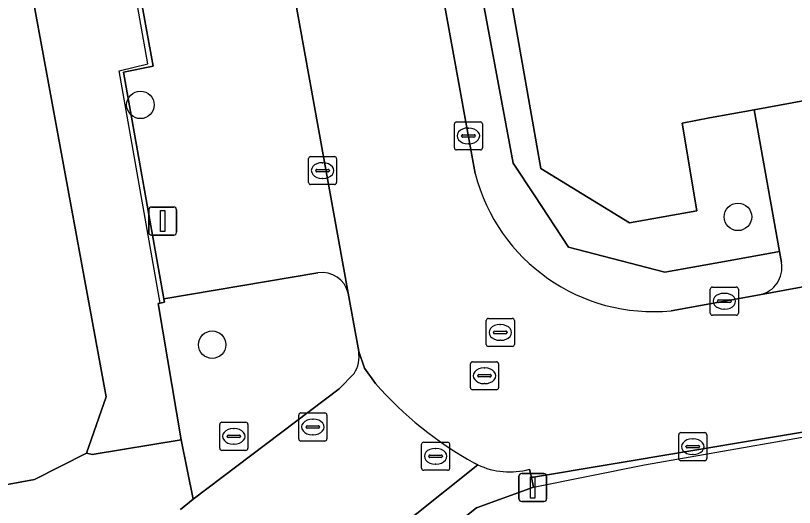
# Model space of a CAD drawing. Extents: x 157793 to 159380, y 380877 to 382313.
# Drawn here: x 158458.55 to 158486.3, y 381448 to 381465.53 of the extents above; entities that cross this region are included whole.
import ezdxf

# ---------------------------------------------------------------- set-up
doc = ezdxf.new("R2010")
doc.units = 0
for name, color, linetype in [('IMGEO_Boom', 7, 'Continuous'), ('IMGEO_Erf', 7, 'Continuous'), ('IMGEO_Groenvoorziening', 7, 'Continuous'), ('IMGEO_Kolk', 7, 'Continuous'), ('IMGEO_Lichtmast', 7, 'Continuous'), ('IMGEO_Muur', 7, 'Continuous'), ('IMGEO_Parkeervlak_open', 7, 'Continuous'), ('IMGEO_Rijbaan_lokaal_open', 7, 'Continuous'), ('IMGEO_Rioolput', 7, 'Continuous'), ('IMGEO_Voetpad_open', 7, 'Continuous')]:
    doc.layers.add(name, color=color, linetype=linetype)

msp = doc.modelspace()

# ---------------------------------------------------------------- linework, layer by layer
at = {"layer": 'IMGEO_Boom'}
for centre in [(158462.997, 381462.343), (158484.288, 381458.352), (158465.553, 381453.798)]:
    msp.add_circle(centre, 0.489, dxfattribs=at)
at = {"layer": 'IMGEO_Erf'}
msp.add_lwpolyline([(158440.515, 381445.553), (158459.22, 381448.998), (158461.076, 381449.936), (158461.782, 381451.943), (158458.501, 381469.78), (158459.455, 381471.215), (158458.154, 381478.676)], dxfattribs=at)
at = {"layer": 'IMGEO_Groenvoorziening'}
for points in [[(158498.033, 381478.134), (158475.778, 381474.121), (158474.829, 381473.929), (158476.342, 381465.339), (158477.261, 381460.078), (158480.421, 381458.144), (158482.824, 381458.563), (158482.296, 381461.698), (158483.271, 381461.877), (158484.862, 381462.169), (158495.629, 381464.147), (158500.423, 381465.027)], [(158484.862, 381462.169), (158483.271, 381461.877), (158482.296, 381461.698), (158482.824, 381458.563), (158480.421, 381458.144), (158477.261, 381460.078), (158476.342, 381465.339), (158474.829, 381473.929), (158473.787, 381473.718), (158474.512, 381469.806), (158474.8, 381468.248), (158474.951, 381467.43), (158475.37, 381465.169), (158476.278, 381460.267), (158477.045, 381459.102), (158478.248, 381457.275), (158481.686, 381456.385), (158484.144, 381456.824), (158485.769, 381457.114)]]:
    msp.add_lwpolyline(points, close=True, dxfattribs=at)
for points in [[(158469.321, 381456.357), (158463.831, 381455.433), (158463.853, 381455.31), (158463.697, 381455.282), (158463.627, 381455.27), (158464.449, 381450.402), (158464.88, 381448.294), (158470.083, 381452.219), (158470.614, 381452.773)], [(158470.775, 381453.551), (158470.405, 381455.632)]]:
    msp.add_lwpolyline(points, dxfattribs=at)
for centre, radius, start, end in [((158469.467, 381455.402), 0.966, 13.7565, 98.6928), ((158469.639, 381453.38), 1.148, 328.0703, 8.5461)]:
    msp.add_arc(centre, radius, start, end, dxfattribs=at)
at = {"layer": 'IMGEO_Kolk'}
for p, q in [((158474.184, 381460.812), (158474.184, 381461.664)), ((158474.259, 381461.738), (158475.111, 381461.738)), ((158474.672, 381461.518), (158474.697, 381461.518)), ((158475.185, 381461.664), (158475.185, 381460.812)), ((158474.443, 381461.232), (158474.443, 381461.244)), ((158474.881, 381461.195), (158474.483, 381461.195)), ((158474.486, 381461.281), (158474.884, 381461.281)), ((158474.927, 381461.244), (158474.927, 381461.232)), ((158474.695, 381460.958), (158474.67, 381460.958)), ((158475.111, 381460.738), (158474.259, 381460.738)), ((158468.987, 381459.577), (158468.987, 381460.429)), ((158469.062, 381460.503), (158469.914, 381460.503)), ((158469.988, 381460.429), (158469.988, 381459.577)), ((158469.475, 381460.283), (158469.5, 381460.283)), ((158469.246, 381459.997), (158469.246, 381460.009)), ((158469.684, 381459.96), (158469.286, 381459.96)), ((158469.289, 381460.046), (158469.687, 381460.046)), ((158469.73, 381460.009), (158469.73, 381459.997)), ((158469.498, 381459.723), (158469.473, 381459.723)), ((158469.914, 381459.503), (158469.062, 381459.503)), ((158483.301, 381454.922), (158483.301, 381455.774)), ((158483.376, 381455.848), (158484.228, 381455.848)), ((158484.302, 381455.774), (158484.302, 381454.922)), ((158483.603, 381455.391), (158484.001, 381455.391)), ((158483.789, 381455.628), (158483.814, 381455.628)), ((158483.56, 381455.342), (158483.56, 381455.354)), ((158483.998, 381455.305), (158483.6, 381455.305)), ((158484.044, 381455.354), (158484.044, 381455.342)), ((158484.228, 381454.848), (158483.376, 381454.848)), ((158483.812, 381455.068), (158483.787, 381455.068)), ((158482.252, 381450.662), (158483.104, 381450.662)), ((158482.177, 381449.736), (158482.177, 381450.588)), ((158482.665, 381450.442), (158482.69, 381450.442)), ((158483.178, 381450.588), (158483.178, 381449.736)), ((158482.436, 381450.156), (158482.436, 381450.168)), ((158482.874, 381450.119), (158482.476, 381450.119)), ((158482.479, 381450.205), (158482.877, 381450.205)), ((158482.92, 381450.168), (158482.92, 381450.156)), ((158482.688, 381449.882), (158482.663, 381449.882)), ((158483.104, 381449.662), (158482.252, 381449.662))]:
    msp.add_line(p, q, dxfattribs=at)
for points in [[(158474.184, 381460.812), (158474.184, 381461.664)], [(158474.259, 381461.738), (158475.111, 381461.738)], [(158475.185, 381461.664), (158475.185, 381460.812)], [(158475.111, 381460.738), (158474.259, 381460.738)], [(158468.987, 381459.577), (158468.987, 381460.429)], [(158469.062, 381460.503), (158469.914, 381460.503)], [(158469.988, 381460.429), (158469.988, 381459.577)], [(158469.914, 381459.503), (158469.062, 381459.503)], [(158483.301, 381454.922), (158483.301, 381455.774)], [(158483.376, 381455.848), (158484.228, 381455.848)], [(158484.302, 381455.774), (158484.302, 381454.922)], [(158484.228, 381454.848), (158483.376, 381454.848)], [(158482.252, 381450.662), (158483.104, 381450.662)], [(158482.177, 381449.736), (158482.177, 381450.588)], [(158483.178, 381450.588), (158483.178, 381449.736)], [(158483.104, 381449.662), (158482.252, 381449.662)]]:
    msp.add_lwpolyline(points, dxfattribs=at)
for centre, radius, start, end in [((158474.261, 381461.662), 0.0765, 91.552, 178.448), ((158474.261, 381461.662), 0.0765, 91.552, 178.448), ((158475.109, 381461.662), 0.0765, 1.552, 88.448), ((158475.109, 381461.662), 0.0765, 1.552, 88.448), ((158474.483, 381461.241), 0.0403, 85.8775, 175.7526), ((158474.48, 381461.231), 0.0366, 178.938, 274.7102), ((158474.884, 381461.238), 0.043, 264.8664, 352.4533), ((158474.888, 381461.243), 0.0386, 1.7309, 96.639), ((158474.261, 381460.814), 0.0765, 181.552, 268.448), ((158474.261, 381460.814), 0.0765, 181.552, 268.448), ((158475.109, 381460.814), 0.0765, 271.552, 358.448), ((158475.109, 381460.814), 0.0765, 271.552, 358.448), ((158469.064, 381460.427), 0.0765, 91.552, 178.448), ((158469.064, 381460.427), 0.0765, 91.552, 178.448), ((158469.912, 381460.427), 0.0765, 1.552, 88.448), ((158469.912, 381460.427), 0.0765, 1.552, 88.448), ((158469.286, 381460.006), 0.0403, 85.8775, 175.7526), ((158469.283, 381459.996), 0.0366, 178.938, 274.7102), ((158469.687, 381460.003), 0.043, 264.8664, 352.4533), ((158469.691, 381460.008), 0.0386, 1.7309, 96.639), ((158469.064, 381459.579), 0.0765, 181.552, 268.448), ((158469.064, 381459.579), 0.0765, 181.552, 268.448), ((158469.912, 381459.579), 0.0765, 271.552, 358.448), ((158469.912, 381459.579), 0.0765, 271.552, 358.448), ((158483.378, 381455.772), 0.0765, 91.552, 178.448), ((158483.378, 381455.772), 0.0765, 91.552, 178.448), ((158484.226, 381455.772), 0.0765, 1.552, 88.448), ((158484.226, 381455.772), 0.0765, 1.552, 88.448), ((158483.6, 381455.351), 0.0403, 85.8775, 175.7526), ((158484.005, 381455.353), 0.0386, 1.7309, 96.639), ((158483.597, 381455.341), 0.0366, 178.938, 274.7102), ((158484.001, 381455.348), 0.043, 264.8664, 352.4533), ((158483.378, 381454.924), 0.0765, 181.552, 268.448), ((158483.378, 381454.924), 0.0765, 181.552, 268.448), ((158484.226, 381454.924), 0.0765, 271.552, 358.448), ((158484.226, 381454.924), 0.0765, 271.552, 358.448), ((158482.254, 381450.586), 0.0765, 91.552, 178.448), ((158482.254, 381450.586), 0.0765, 91.552, 178.448), ((158483.102, 381450.586), 0.0765, 1.552, 88.448), ((158483.102, 381450.586), 0.0765, 1.552, 88.448), ((158482.476, 381450.165), 0.0403, 85.8775, 175.7526), ((158482.473, 381450.155), 0.0366, 178.938, 274.7102), ((158482.877, 381450.162), 0.043, 264.8664, 352.4533), ((158482.881, 381450.167), 0.0386, 1.7309, 96.639), ((158482.254, 381449.738), 0.0765, 181.552, 268.448), ((158482.254, 381449.738), 0.0765, 181.552, 268.448), ((158483.102, 381449.738), 0.0765, 271.552, 358.448), ((158483.102, 381449.738), 0.0765, 271.552, 358.448)]:
    msp.add_arc(centre, radius, start, end, dxfattribs=at)
for centre, major_axis, ratio, start_param, end_param in [((158474.671, 381461.238), (-0.387, 0.002), 0.722429, 4.712389, 7.853982), ((158474.696, 381461.238), (-0.39, 0.002), 0.717154, 1.570796, 4.712389), ((158469.474, 381460.003), (-0.387, 0.002), 0.722429, 4.712389, 7.853982), ((158469.499, 381460.003), (-0.39, 0.002), 0.717154, 1.570796, 4.712389), ((158483.788, 381455.348), (-0.387, 0.002), 0.722429, 4.712389, 7.853982), ((158483.813, 381455.348), (-0.39, 0.002), 0.717154, 1.570796, 4.712389), ((158482.664, 381450.162), (-0.387, 0.002), 0.722429, 4.712389, 7.853982), ((158482.689, 381450.162), (-0.39, 0.002), 0.717154, 1.570796, 4.712389)]:
    msp.add_ellipse(centre, major_axis=major_axis, ratio=ratio, start_param=start_param, end_param=end_param, dxfattribs=at)
at = {"layer": 'IMGEO_Lichtmast'}
for p, q in [((158463.394, 381458.704), (158464.184, 381458.704)), ((158464.184, 381458.704), (158463.394, 381458.704)), ((158463.294, 381457.804), (158463.294, 381458.604)), ((158463.294, 381458.604), (158463.294, 381457.804)), ((158464.284, 381458.604), (158464.284, 381457.804)), ((158464.284, 381457.804), (158464.284, 381458.604)), ((158464.184, 381457.704), (158463.394, 381457.704)), ((158463.394, 381457.704), (158464.184, 381457.704)), ((158476.482, 381448.308), (158476.482, 381449.108)), ((158476.482, 381449.108), (158476.482, 381448.308)), ((158476.582, 381449.208), (158477.372, 381449.208)), ((158477.372, 381449.208), (158476.582, 381449.208)), ((158477.472, 381449.108), (158477.472, 381448.308)), ((158477.472, 381448.308), (158477.472, 381449.108)), ((158477.372, 381448.208), (158476.582, 381448.208)), ((158476.582, 381448.208), (158477.372, 381448.208))]:
    msp.add_line(p, q, dxfattribs=at)
for points in [[(158463.714, 381458.579), (158463.864, 381458.579), (158463.864, 381457.829), (158463.714, 381457.829), (158463.714, 381458.579)], [(158476.902, 381449.083), (158477.052, 381449.083), (158477.052, 381448.333), (158476.902, 381448.333), (158476.902, 381449.083)]]:
    msp.add_lwpolyline(points, dxfattribs=at)
for centre, start, end in [((158463.394, 381458.604), 90, 180), ((158463.394, 381458.604), 90, 180), ((158464.184, 381458.604), 0, 90), ((158464.184, 381458.604), 360, 90), ((158463.394, 381457.804), 180, 270), ((158463.394, 381457.804), 180, 270), ((158464.184, 381457.804), 270, 0), ((158464.184, 381457.804), 270, 0), ((158476.582, 381449.108), 90, 180), ((158476.582, 381449.108), 90, 180), ((158477.372, 381449.108), 0, 90), ((158477.372, 381449.108), 360, 90), ((158476.582, 381448.308), 180, 270), ((158476.582, 381448.308), 180, 270), ((158477.372, 381448.308), 270, 0), ((158477.372, 381448.308), 270, 0)]:
    msp.add_arc(centre, 0.1, start, end, dxfattribs=at)
at = {"layer": 'IMGEO_Muur'}
for points in [[(158463.266, 381463.806), (158461.539, 381473.512)], [(158462.597, 381461.536), (158462.241, 381463.558), (158463.266, 381463.806)], [(158463.697, 381455.282), (158462.597, 381461.536)], [(158480.955, 381449.511), (158490.723, 381451.221)], [(158470.236, 381444.193), (158474.969, 381447.988), (158477.002, 381448.725), (158480.955, 381449.511)]]:
    msp.add_lwpolyline(points, dxfattribs=at)
at = {"layer": 'IMGEO_Parkeervlak_open'}
for points in [[(158470.405, 381455.632), (158467.106, 381473.853), (158467.012, 381474.373), (158461.685, 381473.432), (158463.45, 381463.721), (158462.393, 381463.505), (158463.831, 381455.433), (158469.321, 381456.357)], [(158501.255, 381465.18), (158500.423, 381465.027), (158495.629, 381464.147), (158484.862, 381462.169), (158485.769, 381457.114), (158485.839, 381456.724)], [(158485.055, 381455.573), (158502.349, 381458.754), (158501.255, 381465.18)]]:
    msp.add_lwpolyline(points, dxfattribs=at)
for centre, radius, start, end in [((158484.856, 381456.551), 0.998, 281.4769, 10.0019), ((158469.467, 381455.402), 0.966, 13.7565, 98.6928)]:
    msp.add_arc(centre, radius, start, end, dxfattribs=at)
at = {"layer": 'IMGEO_Rijbaan_lokaal_open'}
for points in [[(158474.929, 381459.896), (158472.227, 381474.764), (158467.106, 381473.853), (158470.405, 381455.632), (158470.775, 381453.551), (158470.981, 381452.956), (158471.368, 381452.418)], [(158502.957, 381455.45), (158502.349, 381458.754), (158485.055, 381455.573), (158481.904, 381455.007)], [(158471.368, 381452.418), (158470.981, 381452.956), (158470.775, 381453.551)], [(158470.614, 381452.773), (158470.083, 381452.219), (158464.88, 381448.294), (158464.422, 381447.924)], [(158476.856, 381449.357), (158476.935, 381449.066), (158490.697, 381451.368), (158491.987, 381451.584), (158492.274, 381451.632)], [(158466.332, 381442.574), (158475.016, 381449.52), (158474.902, 381449.577)], [(158474.902, 381449.577), (158475.016, 381449.52)]]:
    msp.add_lwpolyline(points, dxfattribs=at)
for centre, radius, start, end in [((158481.267, 381461.519), 6.543, 194.3603, 275.584), ((158469.639, 381453.38), 1.148, 328.0703, 8.5461), ((158481.293, 381461.145), 13.216, 221.326, 241.0821), ((158481.293, 381461.145), 13.216, 221.326, 241.0821), ((158476.155, 381451.912), 2.65, 244.5381, 285.337)]:
    msp.add_arc(centre, radius, start, end, dxfattribs=at)
at = {"layer": 'IMGEO_Rioolput'}
for p, q in [((158475.32, 381453.807), (158475.32, 381454.659)), ((158475.395, 381454.733), (158476.247, 381454.733)), ((158476.321, 381454.659), (158476.321, 381453.807)), ((158475.622, 381454.276), (158476.02, 381454.276)), ((158475.808, 381454.513), (158475.833, 381454.513)), ((158475.579, 381454.227), (158475.579, 381454.239)), ((158476.017, 381454.19), (158475.619, 381454.19)), ((158476.063, 381454.239), (158476.063, 381454.227)), ((158476.247, 381453.733), (158475.395, 381453.733)), ((158475.831, 381453.953), (158475.806, 381453.953)), ((158474.832, 381453.189), (158475.684, 381453.189)), ((158474.757, 381452.263), (158474.757, 381453.115)), ((158475.245, 381452.969), (158475.27, 381452.969)), ((158475.758, 381453.115), (158475.758, 381452.263)), ((158475.016, 381452.683), (158475.016, 381452.695)), ((158475.454, 381452.646), (158475.056, 381452.646)), ((158475.059, 381452.732), (158475.457, 381452.732)), ((158475.5, 381452.695), (158475.5, 381452.683)), ((158475.268, 381452.409), (158475.243, 381452.409)), ((158475.684, 381452.189), (158474.832, 381452.189)), ((158468.641, 381450.438), (158468.641, 381451.29)), ((158468.716, 381451.364), (158469.568, 381451.364)), ((158469.642, 381451.29), (158469.642, 381450.438)), ((158465.826, 381450.106), (158465.826, 381450.958)), ((158465.901, 381451.032), (158466.753, 381451.032)), ((158466.827, 381450.958), (158466.827, 381450.106)), ((158469.129, 381451.144), (158469.154, 381451.144)), ((158466.314, 381450.812), (158466.339, 381450.812)), ((158468.9, 381450.858), (158468.9, 381450.87)), ((158469.338, 381450.821), (158468.94, 381450.821)), ((158468.943, 381450.907), (158469.341, 381450.907)), ((158469.384, 381450.87), (158469.384, 381450.858)), ((158466.085, 381450.526), (158466.085, 381450.538)), ((158466.523, 381450.489), (158466.125, 381450.489)), ((158466.128, 381450.575), (158466.526, 381450.575)), ((158466.569, 381450.538), (158466.569, 381450.526)), ((158469.152, 381450.584), (158469.127, 381450.584)), ((158466.337, 381450.252), (158466.312, 381450.252)), ((158469.568, 381450.364), (158468.716, 381450.364)), ((158473.015, 381449.395), (158473.015, 381450.247)), ((158473.09, 381450.321), (158473.942, 381450.321)), ((158473.503, 381450.101), (158473.528, 381450.101)), ((158474.016, 381450.247), (158474.016, 381449.395)), ((158466.753, 381450.032), (158465.901, 381450.032)), ((158473.274, 381449.815), (158473.274, 381449.827)), ((158473.317, 381449.864), (158473.715, 381449.864)), ((158473.758, 381449.827), (158473.758, 381449.815)), ((158473.712, 381449.778), (158473.314, 381449.778)), ((158473.526, 381449.541), (158473.501, 381449.541)), ((158473.942, 381449.321), (158473.09, 381449.321))]:
    msp.add_line(p, q, dxfattribs=at)
for points in [[(158475.32, 381453.807), (158475.32, 381454.659)], [(158475.395, 381454.733), (158476.247, 381454.733)], [(158476.321, 381454.659), (158476.321, 381453.807)], [(158476.247, 381453.733), (158475.395, 381453.733)], [(158474.832, 381453.189), (158475.684, 381453.189)], [(158474.757, 381452.263), (158474.757, 381453.115)], [(158475.758, 381453.115), (158475.758, 381452.263)], [(158475.684, 381452.189), (158474.832, 381452.189)], [(158468.641, 381450.438), (158468.641, 381451.29)], [(158468.716, 381451.364), (158469.568, 381451.364)], [(158469.642, 381451.29), (158469.642, 381450.438)], [(158465.826, 381450.106), (158465.826, 381450.958)], [(158465.901, 381451.032), (158466.753, 381451.032)], [(158466.827, 381450.958), (158466.827, 381450.106)], [(158469.568, 381450.364), (158468.716, 381450.364)], [(158473.015, 381449.395), (158473.015, 381450.247)], [(158473.09, 381450.321), (158473.942, 381450.321)], [(158474.016, 381450.247), (158474.016, 381449.395)], [(158466.753, 381450.032), (158465.901, 381450.032)], [(158473.942, 381449.321), (158473.09, 381449.321)]]:
    msp.add_lwpolyline(points, dxfattribs=at)
for centre, radius, start, end in [((158475.397, 381454.657), 0.0765, 91.552, 178.448), ((158475.397, 381454.657), 0.0765, 91.552, 178.448), ((158476.245, 381454.657), 0.0765, 1.552, 88.448), ((158476.245, 381454.657), 0.0765, 1.552, 88.448), ((158475.619, 381454.236), 0.0403, 85.8775, 175.7526), ((158476.024, 381454.238), 0.0386, 1.7309, 96.639), ((158475.616, 381454.226), 0.0366, 178.938, 274.7102), ((158476.02, 381454.233), 0.043, 264.8664, 352.4533), ((158475.397, 381453.809), 0.0765, 181.552, 268.448), ((158475.397, 381453.809), 0.0765, 181.552, 268.448), ((158476.245, 381453.809), 0.0765, 271.552, 358.448), ((158476.245, 381453.809), 0.0765, 271.552, 358.448), ((158474.834, 381453.113), 0.0765, 91.552, 178.448), ((158474.834, 381453.113), 0.0765, 91.552, 178.448), ((158475.682, 381453.113), 0.0765, 1.552, 88.448), ((158475.682, 381453.113), 0.0765, 1.552, 88.448), ((158475.056, 381452.692), 0.0403, 85.8775, 175.7526), ((158475.053, 381452.682), 0.0366, 178.938, 274.7102), ((158475.457, 381452.689), 0.043, 264.8664, 352.4533), ((158475.461, 381452.694), 0.0386, 1.7309, 96.639), ((158474.834, 381452.265), 0.0765, 181.552, 268.448), ((158474.834, 381452.265), 0.0765, 181.552, 268.448), ((158475.682, 381452.265), 0.0765, 271.552, 358.448), ((158475.682, 381452.265), 0.0765, 271.552, 358.448), ((158468.718, 381451.288), 0.0765, 91.552, 178.448), ((158468.718, 381451.288), 0.0765, 91.552, 178.448), ((158469.566, 381451.288), 0.0765, 1.552, 88.448), ((158469.566, 381451.288), 0.0765, 1.552, 88.448), ((158465.903, 381450.956), 0.0765, 91.552, 178.448), ((158465.903, 381450.956), 0.0765, 91.552, 178.448), ((158466.751, 381450.956), 0.0765, 1.552, 88.448), ((158466.751, 381450.956), 0.0765, 1.552, 88.448), ((158468.94, 381450.867), 0.0403, 85.8775, 175.7526), ((158468.937, 381450.857), 0.0366, 178.938, 274.7102), ((158469.341, 381450.864), 0.043, 264.8664, 352.4533), ((158469.345, 381450.869), 0.0386, 1.7309, 96.639), ((158466.125, 381450.535), 0.0403, 85.8775, 175.7526), ((158466.122, 381450.525), 0.0366, 178.938, 274.7102), ((158466.526, 381450.532), 0.043, 264.8664, 352.4533), ((158466.53, 381450.537), 0.0386, 1.7309, 96.639), ((158468.718, 381450.44), 0.0765, 181.552, 268.448), ((158468.718, 381450.44), 0.0765, 181.552, 268.448), ((158469.566, 381450.44), 0.0765, 271.552, 358.448), ((158469.566, 381450.44), 0.0765, 271.552, 358.448), ((158465.903, 381450.108), 0.0765, 181.552, 268.448), ((158465.903, 381450.108), 0.0765, 181.552, 268.448), ((158466.751, 381450.108), 0.0765, 271.552, 358.448), ((158466.751, 381450.108), 0.0765, 271.552, 358.448), ((158473.092, 381450.245), 0.0765, 91.552, 178.448), ((158473.092, 381450.245), 0.0765, 91.552, 178.448), ((158473.94, 381450.245), 0.0765, 1.552, 88.448), ((158473.94, 381450.245), 0.0765, 1.552, 88.448), ((158473.314, 381449.824), 0.0403, 85.8775, 175.7526), ((158473.311, 381449.814), 0.0366, 178.938, 274.7102), ((158473.715, 381449.821), 0.043, 264.8664, 352.4533), ((158473.719, 381449.826), 0.0386, 1.7309, 96.639), ((158473.092, 381449.397), 0.0765, 181.552, 268.448), ((158473.092, 381449.397), 0.0765, 181.552, 268.448), ((158473.94, 381449.397), 0.0765, 271.552, 358.448), ((158473.94, 381449.397), 0.0765, 271.552, 358.448)]:
    msp.add_arc(centre, radius, start, end, dxfattribs=at)
for centre, major_axis, ratio, start_param, end_param in [((158475.807, 381454.233), (-0.387, 0.002), 0.722429, 4.712389, 7.853982), ((158475.832, 381454.233), (-0.39, 0.002), 0.717154, 1.570796, 4.712389), ((158475.244, 381452.689), (-0.387, 0.002), 0.722429, 4.712389, 7.853982), ((158475.269, 381452.689), (-0.39, 0.002), 0.717154, 1.570796, 4.712389), ((158469.128, 381450.864), (-0.387, 0.002), 0.722429, 4.712389, 7.853982), ((158469.153, 381450.864), (-0.39, 0.002), 0.717154, 1.570796, 4.712389), ((158466.313, 381450.532), (-0.387, 0.002), 0.722429, 4.712389, 7.853982), ((158466.338, 381450.532), (-0.39, 0.002), 0.717154, 1.570796, 4.712389), ((158473.502, 381449.821), (-0.387, 0.002), 0.722429, 4.712389, 7.853982), ((158473.527, 381449.821), (-0.39, 0.002), 0.717154, 1.570796, 4.712389)]:
    msp.add_ellipse(centre, major_axis=major_axis, ratio=ratio, start_param=start_param, end_param=end_param, dxfattribs=at)
at = {"layer": 'IMGEO_Voetpad_open'}
for points in [[(158458.154, 381478.676), (158459.455, 381471.215), (158458.501, 381469.78), (158461.782, 381451.943), (158461.076, 381449.936), (158461.278, 381449.879), (158464.449, 381450.402), (158463.627, 381455.27), (158463.697, 381455.282), (158463.853, 381455.31), (158463.831, 381455.433), (158462.393, 381463.505), (158463.45, 381463.721), (158461.685, 381473.432), (158461.358, 381475.23), (158461.659, 381475.3), (158461.573, 381475.767), (158461.009, 381478.854), (158460.471, 381478.771), (158459.84, 381482.067), (158459.535, 381484.005), (158459.76, 381484.049), (158456.836, 381500.324)], [(158485.839, 381456.724), (158485.769, 381457.114), (158484.144, 381456.824), (158481.686, 381456.385), (158478.248, 381457.275), (158477.045, 381459.102), (158476.278, 381460.267), (158475.37, 381465.169), (158474.951, 381467.43), (158474.8, 381468.248), (158474.512, 381469.806), (158473.787, 381473.718), (158474.829, 381473.929), (158475.778, 381474.121), (158474.956, 381478.757)], [(158472.052, 381475.724), (158472.227, 381474.764), (158474.929, 381459.896)], [(158481.904, 381455.007), (158485.055, 381455.573)], [(158464.422, 381447.924), (158464.88, 381448.294), (158464.449, 381450.402), (158461.278, 381449.879), (158461.076, 381449.936), (158459.22, 381448.998), (158440.515, 381445.553), (158438.502, 381445.428), (158436.724, 381446.379), (158436.22, 381447.293), (158435.964, 381448.094), (158435.679, 381449.847), (158435.516, 381450.845), (158434.145, 381450.6), (158394.586, 381443.534), (158389.628, 381442.752), (158388.705, 381442.588), (158389.687, 381438.882), (158390.797, 381439.449), (158430.056, 381446.433)], [(158447.625, 381436.709), (158447.73, 381436.121), (158451.154, 381436.805), (158452.31, 381430.699), (158468.885, 381433.662), (158467.784, 381439.832), (158470.919, 381440.372), (158470.582, 381442.257), (158470.236, 381444.193), (158474.969, 381447.988), (158477.002, 381448.725), (158476.935, 381449.066), (158476.856, 381449.357)], [(158475.016, 381449.52), (158466.332, 381442.574)]]:
    msp.add_lwpolyline(points, dxfattribs=at)
msp.add_lwpolyline([(158490.197, 381448.095), (158491.026, 381448.243), (158491.249, 381448.283), (158490.697, 381451.368), (158476.935, 381449.066), (158477.002, 381448.725), (158474.969, 381447.988), (158470.236, 381444.193), (158470.582, 381442.257), (158473.753, 381442.824), (158473.42, 381444.416), (158476.551, 381444.989), (158476.44, 381445.608), (158478.917, 381446.051), (158479.015, 381445.506), (158482.431, 381446.087), (158482.312, 381446.75), (158486.672, 381447.53), (158486.782, 381446.915), (158490.302, 381447.509)], close=True, dxfattribs=at)
for centre, radius, start, end in [((158481.267, 381461.519), 6.543, 194.3603, 275.584), ((158484.856, 381456.551), 0.998, 281.4769, 10.0019), ((158476.155, 381451.912), 2.65, 244.5381, 285.337)]:
    msp.add_arc(centre, radius, start, end, dxfattribs=at)

doc.saveas('drawing.dxf')
